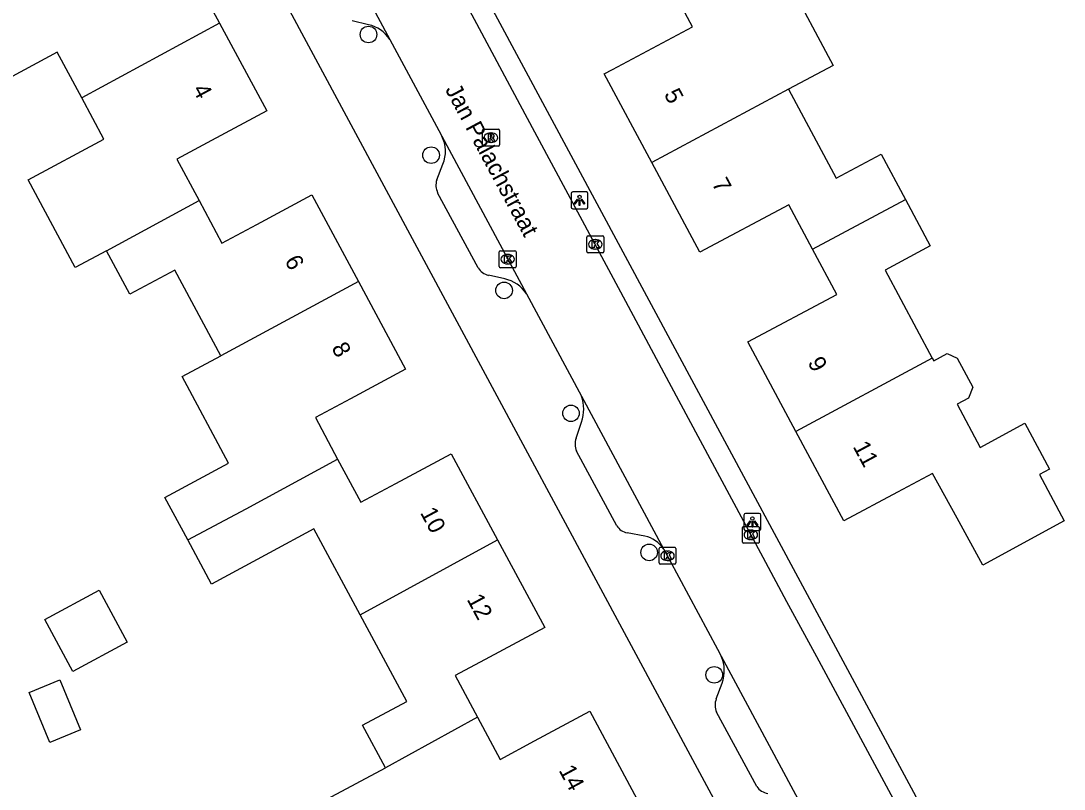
# Model space of a CAD drawing. Extents: x 157793 to 159380, y 380882 to 382313.
# Drawn here: x 159017.3 to 159078.9, y 381887.7 to 381933 of the extents above; entities that cross this region are included whole.
import ezdxf

# ---------------------------------------------------------------- set-up
doc = ezdxf.new("R2010")
doc.units = 0
for name, color, linetype in [('IMGEO_Boom', 7, 'Continuous'), ('IMGEO_Kolk', 7, 'Continuous'), ('IMGEO_Lichtpunt', 7, 'Continuous'), ('IMGEO_Openbare_ruimte_label', 7, 'Continuous'), ('IMGEO_Pand', 7, 'Continuous'), ('IMGEO_Pand_nummerreeks', 7, 'Continuous'), ('IMGEO_Rijbaan_lokaal_open', 7, 'Continuous'), ('IMGEO_Rioolput', 7, 'Continuous'), ('IMGEO_Voetpad_open', 7, 'Continuous')]:
    doc.layers.add(name, color=color, linetype=linetype)

msp = doc.modelspace()

# ---------------------------------------------------------------- linework, layer by layer
at = {"layer": 'IMGEO_Boom'}
for centre in [(159037.796, 381932.233), (159041.492, 381925.11), (159045.798, 381917.128), (159049.747, 381909.872), (159054.36, 381901.66), (159058.205, 381894.435)]:
    msp.add_circle(centre, 0.489, dxfattribs=at)
at = {"layer": 'IMGEO_Kolk'}
for p, q in [((159050.679, 381919.424), (159050.679, 381920.276)), ((159050.754, 381920.35), (159051.606, 381920.35)), ((159051.68, 381920.276), (159051.68, 381919.424)), ((159051.167, 381920.13), (159051.192, 381920.13)), ((159045.51, 381918.543), (159045.51, 381919.395)), ((159045.585, 381919.469), (159046.437, 381919.469)), ((159045.998, 381919.249), (159046.023, 381919.249)), ((159046.511, 381919.395), (159046.511, 381918.543)), ((159051.606, 381919.35), (159050.754, 381919.35)), ((159051.19, 381919.57), (159051.165, 381919.57)), ((159046.437, 381918.469), (159045.585, 381918.469)), ((159046.021, 381918.689), (159045.996, 381918.689)), ((159059.863, 381902.274), (159059.863, 381903.126)), ((159059.938, 381903.2), (159060.79, 381903.2)), ((159060.864, 381903.126), (159060.864, 381902.274)), ((159060.374, 381902.42), (159060.349, 381902.42)), ((159060.351, 381902.98), (159060.376, 381902.98)), ((159054.943, 381901.037), (159054.943, 381901.889)), ((159055.018, 381901.963), (159055.87, 381901.963)), ((159055.944, 381901.889), (159055.944, 381901.037)), ((159060.79, 381902.2), (159059.938, 381902.2)), ((159055.454, 381901.183), (159055.429, 381901.183)), ((159055.431, 381901.743), (159055.456, 381901.743)), ((159055.87, 381900.963), (159055.018, 381900.963))]:
    msp.add_line(p, q, dxfattribs=at)
for points in [[(159050.679, 381919.424), (159050.679, 381920.276)], [(159050.754, 381920.35), (159051.606, 381920.35)], [(159051.68, 381920.276), (159051.68, 381919.424)], [(159051, 381920.05), (159051.123, 381920.05), (159051.123, 381919.899), (159051.253, 381920.05), (159051.417, 381920.05), (159051.271, 381919.899), (159051.424, 381919.65), (159051.272, 381919.65), (159051.187, 381919.814), (159051.123, 381919.747), (159051.123, 381919.65), (159051, 381919.65), (159051, 381920.05)], [(159045.51, 381918.543), (159045.51, 381919.395)], [(159045.585, 381919.469), (159046.437, 381919.469)], [(159045.831, 381919.169), (159045.954, 381919.169), (159045.954, 381919.018), (159046.084, 381919.169), (159046.248, 381919.169), (159046.102, 381919.018), (159046.255, 381918.769), (159046.103, 381918.769), (159046.018, 381918.933), (159045.954, 381918.866), (159045.954, 381918.769), (159045.831, 381918.769), (159045.831, 381919.169)], [(159046.511, 381919.395), (159046.511, 381918.543)], [(159051.606, 381919.35), (159050.754, 381919.35)], [(159046.437, 381918.469), (159045.585, 381918.469)], [(159059.863, 381902.274), (159059.863, 381903.126)], [(159059.938, 381903.2), (159060.79, 381903.2)], [(159060.864, 381903.126), (159060.864, 381902.274)], [(159060.184, 381902.9), (159060.307, 381902.9), (159060.307, 381902.749), (159060.437, 381902.9), (159060.601, 381902.9), (159060.455, 381902.749), (159060.608, 381902.5), (159060.456, 381902.5), (159060.371, 381902.664), (159060.307, 381902.597), (159060.307, 381902.5), (159060.184, 381902.5), (159060.184, 381902.9)], [(159054.943, 381901.037), (159054.943, 381901.889)], [(159055.018, 381901.963), (159055.87, 381901.963)], [(159055.944, 381901.889), (159055.944, 381901.037)], [(159060.79, 381902.2), (159059.938, 381902.2)], [(159055.264, 381901.663), (159055.387, 381901.663), (159055.387, 381901.512), (159055.517, 381901.663), (159055.681, 381901.663), (159055.535, 381901.512), (159055.688, 381901.263), (159055.536, 381901.263), (159055.451, 381901.427), (159055.387, 381901.36), (159055.387, 381901.263), (159055.264, 381901.263), (159055.264, 381901.663)], [(159055.87, 381900.963), (159055.018, 381900.963)]]:
    msp.add_lwpolyline(points, dxfattribs=at)
for centre, start, end in [((159050.756, 381920.274), 91.55205, 178.44795), ((159050.756, 381920.274), 91.55205, 178.44795), ((159051.604, 381920.274), 1.55205, 88.44795), ((159051.604, 381920.274), 1.55205, 88.44795), ((159045.587, 381919.393), 91.55205, 178.44795), ((159045.587, 381919.393), 91.55205, 178.44795), ((159046.435, 381919.393), 1.55205, 88.44795), ((159046.435, 381919.393), 1.55205, 88.44795), ((159050.756, 381919.426), 181.55205, 268.44795), ((159050.756, 381919.426), 181.55205, 268.44795), ((159051.604, 381919.426), 271.55205, 358.44795), ((159051.604, 381919.426), 271.55205, 358.44795), ((159045.587, 381918.545), 181.55205, 268.44795), ((159045.587, 381918.545), 181.55205, 268.44795), ((159046.435, 381918.545), 271.55205, 358.44795), ((159046.435, 381918.545), 271.55205, 358.44795), ((159059.94, 381903.124), 91.55205, 178.44795), ((159059.94, 381903.124), 91.55205, 178.44795), ((159060.788, 381903.124), 1.55205, 88.44795), ((159060.788, 381903.124), 1.55205, 88.44795), ((159055.02, 381901.887), 91.55205, 178.44795), ((159055.02, 381901.887), 91.55205, 178.44795), ((159055.868, 381901.887), 1.55205, 88.44795), ((159055.868, 381901.887), 1.55205, 88.44795), ((159059.94, 381902.276), 181.55205, 268.44795), ((159059.94, 381902.276), 181.55205, 268.44795), ((159060.788, 381902.276), 271.55205, 358.44795), ((159060.788, 381902.276), 271.55205, 358.44795), ((159055.02, 381901.039), 181.55205, 268.44795), ((159055.02, 381901.039), 181.55205, 268.44795), ((159055.868, 381901.039), 271.55205, 358.44795), ((159055.868, 381901.039), 271.55205, 358.44795)]:
    msp.add_arc(centre, 0.0765, start, end, dxfattribs=at)
for centre, major_axis, ratio, start_param, end_param in [((159051.166, 381919.85), (-0.387, 0.002), 0.722429, 4.712389, 7.853982), ((159051.191, 381919.85), (-0.39, 0.002), 0.717154, 1.570796, 4.712389), ((159045.997, 381918.969), (-0.387, 0.002), 0.722429, 4.712389, 7.853982), ((159046.022, 381918.969), (-0.39, 0.002), 0.717154, 1.570796, 4.712389), ((159060.35, 381902.7), (-0.387, 0.002), 0.722429, 4.712389, 7.853982), ((159060.375, 381902.7), (-0.39, 0.002), 0.717154, 1.570796, 4.712389), ((159055.43, 381901.463), (-0.387, 0.002), 0.722429, 4.712389, 7.853982), ((159055.455, 381901.463), (-0.39, 0.002), 0.717154, 1.570796, 4.712389)]:
    msp.add_ellipse(centre, major_axis=major_axis, ratio=ratio, start_param=start_param, end_param=end_param, dxfattribs=at)
at = {"layer": 'IMGEO_Lichtpunt'}
for p, q in [((159049.754, 381922.849), (159049.754, 381922.042)), ((159049.754, 381922.849), (159049.754, 381922.042)), ((159050.656, 381922.944), (159049.848, 381922.944)), ((159050.656, 381922.944), (159049.848, 381922.944)), ((159050.75, 381922.042), (159050.75, 381922.849)), ((159050.75, 381922.042), (159050.75, 381922.849)), ((159049.848, 381921.948), (159050.656, 381921.948)), ((159049.848, 381921.948), (159050.656, 381921.948)), ((159059.956, 381903.865), (159059.956, 381903.058)), ((159059.956, 381903.865), (159059.956, 381903.058)), ((159060.858, 381903.96), (159060.05, 381903.96)), ((159060.858, 381903.96), (159060.05, 381903.96)), ((159060.952, 381903.058), (159060.952, 381903.865)), ((159060.952, 381903.058), (159060.952, 381903.865)), ((159060.05, 381902.964), (159060.858, 381902.964)), ((159060.05, 381902.964), (159060.858, 381902.964))]:
    msp.add_line(p, q, dxfattribs=at)
for points in [[(159050.128, 381922.513), (159050.167, 381922.485), (159049.979, 381922.223), (159049.941, 381922.25), (159050.128, 381922.513)], [(159050.23, 381922.465), (159050.277, 381922.465), (159050.277, 381922.143), (159050.23, 381922.143), (159050.23, 381922.465)], [(159050.34, 381922.485), (159050.378, 381922.512), (159050.565, 381922.25), (159050.526, 381922.222), (159050.34, 381922.485)], [(159060.33, 381903.529), (159060.369, 381903.501), (159060.181, 381903.239), (159060.143, 381903.266), (159060.33, 381903.529)], [(159060.432, 381903.481), (159060.479, 381903.481), (159060.479, 381903.159), (159060.432, 381903.159), (159060.432, 381903.481)], [(159060.542, 381903.501), (159060.58, 381903.528), (159060.767, 381903.266), (159060.728, 381903.238), (159060.542, 381903.501)]]:
    msp.add_lwpolyline(points, dxfattribs=at)
for centre in [(159050.253, 381922.647), (159060.455, 381903.663)]:
    msp.add_circle(centre, 0.0994, dxfattribs=at)
for centre, start, end in [((159049.848, 381922.849), 90, 180), ((159049.848, 381922.849), 90, 180), ((159050.656, 381922.849), 0, 90), ((159050.656, 381922.849), 0, 90), ((159049.848, 381922.042), 180, 270), ((159049.848, 381922.042), 180, 270), ((159050.656, 381922.042), 270, 0), ((159050.656, 381922.042), 270, 360), ((159060.05, 381903.865), 90, 180), ((159060.05, 381903.865), 90, 180), ((159060.858, 381903.865), 0, 90), ((159060.858, 381903.865), 0, 90), ((159060.05, 381903.058), 180, 270), ((159060.05, 381903.058), 180, 270), ((159060.858, 381903.058), 270, 0), ((159060.858, 381903.058), 270, 360)]:
    msp.add_arc(centre, 0.0946, start, end, dxfattribs=at)
at = {"layer": 'IMGEO_Pand'}
for points in [[(159060.975, 381938.364), (159062.491, 381935.53), (159065.227, 381930.406), (159062.594, 381929.001)], [(159019.607, 381937.746), (159020.976, 381935.231), (159024.521, 381937.141), (159026.228, 381938.06), (159029.01, 381932.901)], [(159054.511, 381924.685), (159051.71, 381929.91), (159052.196, 381930.17), (159056.919, 381932.695), (159055.465, 381935.413)], [(159020.869, 381928.488), (159019.421, 381931.182), (159016.763, 381929.754), (159016.446, 381930.345), (159014.08, 381934.749)], [(159029.01, 381932.901), (159020.869, 381928.488)], [(159029.01, 381932.901), (159031.799, 381927.73), (159028.54, 381925.98), (159026.481, 381924.874), (159027.793, 381922.432)], [(159062.594, 381929.001), (159054.511, 381924.685)], [(159062.594, 381929.001), (159065.404, 381923.746), (159068.053, 381925.163), (159069.485, 381922.486)], [(159022.333, 381919.471), (159020.491, 381918.482), (159017.71, 381923.659), (159022.174, 381926.058), (159020.869, 381928.488)], [(159064.004, 381919.557), (159062.6, 381922.181), (159057.357, 381919.376), (159054.511, 381924.685)], [(159027.793, 381922.432), (159029.147, 381919.911), (159031.201, 381921.014), (159034.46, 381922.765), (159037.208, 381917.652)], [(159022.333, 381919.471), (159027.793, 381922.432)], [(159064.004, 381919.557), (159069.485, 381922.486)], [(159069.485, 381922.486), (159070.949, 381919.75), (159068.293, 381918.33), (159071.073, 381913.134)], [(159029.076, 381913.272), (159026.361, 381918.325), (159023.713, 381916.903), (159022.333, 381919.471)], [(159063.022, 381908.804), (159060.187, 381914.082), (159065.432, 381916.887), (159064.004, 381919.557)], [(159037.208, 381917.652), (159029.076, 381913.272)], [(159037.208, 381917.652), (159039.988, 381912.479), (159036.729, 381910.728), (159034.66, 381909.616), (159035.976, 381907.166)], [(159027.128, 381902.395), (159025.776, 381904.911), (159029.54, 381906.933), (159026.796, 381912.044), (159029.076, 381913.272)], [(159071.073, 381913.134), (159071.158, 381912.975), (159071.96, 381913.407), (159072.539, 381913.137), (159073.46, 381911.415), (159073.202, 381910.767), (159072.531, 381910.408), (159073.892, 381907.863), (159076.543, 381909.281), (159077.991, 381906.574), (159077.4, 381906.259), (159078.854, 381903.526), (159074.048, 381900.904), (159072.535, 381903.674), (159071.088, 381906.329), (159069.016, 381905.222), (159065.855, 381903.532), (159063.022, 381908.804)], [(159071.073, 381913.134), (159063.022, 381908.804)], [(159035.976, 381907.166), (159037.345, 381904.618), (159039.419, 381905.732), (159042.678, 381907.482), (159045.408, 381902.413)], [(159027.128, 381902.395), (159030.58, 381904.24), (159035.976, 381907.166)], [(159037.308, 381897.968), (159034.579, 381903.047), (159031.946, 381901.632), (159028.526, 381899.794), (159027.128, 381902.395)], [(159037.308, 381897.968), (159045.408, 381902.413)], [(159045.408, 381902.413), (159048.196, 381897.236), (159044.937, 381895.485), (159042.903, 381894.392), (159044.224, 381891.934)], [(159020.344, 381894.641), (159018.696, 381897.703), (159021.906, 381899.431), (159023.554, 381896.369), (159020.344, 381894.641)], [(159038.797, 381888.943), (159037.446, 381891.456), (159040.054, 381892.857), (159037.308, 381897.968)], [(159020.801, 381891.181), (159018.991, 381890.432), (159017.766, 381893.393), (159019.576, 381894.142), (159020.801, 381891.181)], [(159044.224, 381891.934), (159045.566, 381889.436), (159047.601, 381890.529), (159050.86, 381892.28), (159053.63, 381887.118)], [(159044.224, 381891.934), (159038.797, 381888.943)], [(159045.531, 381882.719), (159043.233, 381881.488), (159042.023, 381883.74), (159040.843, 381884.095), (159037.812, 381882.467), (159035.329, 381887.087), (159038.797, 381888.943)]]:
    msp.add_lwpolyline(points, dxfattribs=at)
at = {"layer": 'IMGEO_Rijbaan_lokaal_open'}
for points in [[(159073.56, 381878.227), (159064.253, 381895.494), (159062.497, 381898.752), (159061.094, 381901.355), (159055.549, 381911.689), (159052.691, 381917.017), (159047.049, 381927.532), (159044.188, 381932.865), (159038.63, 381943.225), (159036.849, 381946.544), (159036.795, 381946.644), (159023.512, 381971.403)], [(159034.093, 381941.18), (159039.053, 381931.947)], [(159039.053, 381931.947), (159041.944, 381926.565), (159042.12, 381926.238)], [(159042.12, 381926.238), (159047.122, 381916.926)], [(159047.122, 381916.926), (159050.363, 381910.893)], [(159050.363, 381910.893), (159055.211, 381901.868)], [(159055.211, 381901.868), (159055.535, 381901.265), (159058.396, 381895.94), (159058.612, 381895.537)], [(159058.612, 381895.537), (159063.572, 381886.305)]]:
    msp.add_lwpolyline(points, dxfattribs=at)
at = {"layer": 'IMGEO_Rioolput'}
for p, q in [((159044.52, 381925.718), (159044.52, 381926.57)), ((159044.595, 381926.644), (159045.447, 381926.644)), ((159045.521, 381926.57), (159045.521, 381925.718)), ((159045.031, 381925.864), (159045.006, 381925.864)), ((159045.008, 381926.424), (159045.033, 381926.424)), ((159045.447, 381925.644), (159044.595, 381925.644))]:
    msp.add_line(p, q, dxfattribs=at)
for points in [[(159044.52, 381925.718), (159044.52, 381926.57)], [(159044.595, 381926.644), (159045.447, 381926.644)], [(159045.521, 381926.57), (159045.521, 381925.718)], [(159045.109, 381926.342), (159044.857, 381926.344), (159044.857, 381925.944)], [(159044.857, 381925.944), (159044.981, 381925.944), (159044.981, 381926.106), (159044.992, 381926.106)], [(159045.035, 381926.263), (159044.981, 381926.263), (159044.981, 381926.182)], [(159044.981, 381926.182), (159045.033, 381926.182)], [(159045.039, 381926.077), (159045.11, 381925.944), (159045.25, 381925.944), (159045.185, 381926.07)], [(159045.447, 381925.644), (159044.595, 381925.644)]]:
    msp.add_lwpolyline(points, dxfattribs=at)
for centre, radius, start, end in [((159044.597, 381926.568), 0.0765, 91.55205, 178.44795), ((159044.597, 381926.568), 0.0765, 91.55205, 178.44795), ((159045.445, 381926.568), 0.0765, 1.55205, 88.44795), ((159045.445, 381926.568), 0.0765, 1.55205, 88.44795), ((159044.991, 381926.053), 0.0533, 26.02933, 88.69889), ((159045.017, 381926.371), 0.19, 274.7715, 282.96867), ((159045.041, 381926.167), 0.0964, 77.00612, 93.18647), ((159045.055, 381926.224), 0.0378, 276.66336, 79.67722), ((159045.108, 381926.232), 0.109, 350.36119, 89.41601), ((159045.106, 381926.232), 0.112, 277.58423, 350.98172), ((159045.09, 381926.017), 0.108, 29.51342, 73.79051), ((159044.597, 381925.72), 0.0765, 181.55205, 268.44795), ((159044.597, 381925.72), 0.0765, 181.55205, 268.44795), ((159045.445, 381925.72), 0.0765, 271.55205, 358.44795), ((159045.445, 381925.72), 0.0765, 271.55205, 358.44795)]:
    msp.add_arc(centre, radius, start, end, dxfattribs=at)
for centre, major_axis, ratio, start_param, end_param in [((159045.007, 381926.144), (-0.387, 0.002), 0.722429, 4.712389, 7.853982), ((159045.032, 381926.144), (-0.39, 0.002), 0.717154, 1.570796, 4.712389)]:
    msp.add_ellipse(centre, major_axis=major_axis, ratio=ratio, start_param=start_param, end_param=end_param, dxfattribs=at)
at = {"layer": 'IMGEO_Voetpad_open'}
for points in [[(159025.575, 381970.098), (159029.284, 381963.195), (159036.342, 381950.061), (159037.883, 381947.194), (159073.734, 381880.482)], [(159067.636, 381869.523), (159028.437, 381942.42)], [(159037.8, 381932.809), (159036.83, 381933.039)], [(159041.824, 381923.65), (159042.18, 381924.571)], [(159044.265, 381918.464), (159041.879, 381922.895)], [(159045.834, 381917.811), (159044.882, 381918.018)], [(159050.046, 381908.405), (159050.367, 381909.358)], [(159052.449, 381903.234), (159050.071, 381907.645)], [(159054.109, 381902.628), (159053.065, 381902.81)], [(159058.318, 381893.02), (159058.68, 381893.952)], [(159060.714, 381887.838), (159058.331, 381892.239)]]:
    msp.add_lwpolyline(points, dxfattribs=at)
for centre, radius, start, end in [((159037.371, 381930.843), 2.012, 33.26862, 77.67941), ((159040.406, 381925.342), 1.934, 336.51069, 27.612), ((159042.798, 381923.341), 1.022, 162.41896, 205.91405), ((159045.107, 381918.979), 0.988, 211.46533, 256.81191), ((159045.406, 381915.808), 2.048, 33.0778, 77.93537), ((159048.2, 381910.12), 2.297, 340.63193, 19.66668), ((159051.018, 381908.057), 1.033, 160.28447, 203.48363), ((159053.271, 381903.769), 0.981, 213.0526, 257.86722), ((159053.691, 381900.842), 1.834, 34.00442, 76.81101), ((159056.656, 381894.659), 2.144, 340.742, 24.17122), ((159059.311, 381892.646), 1.061, 159.35008, 202.55716), ((159061.539, 381888.433), 1.017, 215.79968, 260.09452)]:
    msp.add_arc(centre, radius, start, end, dxfattribs=at)

# ---------------------------------------------------------------- texts
at = {"layer": 'IMGEO_Openbare_ruimte_label'}
msp.add_text('Jan Palachstraat', height=1, rotation=298.2309, dxfattribs=at).set_placement((159042.296, 381928.99))
at = {"layer": 'IMGEO_Pand_nummerreeks'}
for s, rotation, p in [('4', 298.33812, (159027.389, 381928.998)), ('5', 298.19459, (159055.213, 381928.71)), ('7', 298.19459, (159058.036, 381923.443)), ('6', 298.2549, (159032.823, 381918.884)), ('8', 298.25234, (159035.589, 381913.737)), ('9', 298.24697, (159063.694, 381912.88)), ('11', 298.24661, (159066.364, 381907.909)), ('10', 298.30476, (159040.822, 381904.009)), ('12', 298.30476, (159043.578, 381898.892)), ('14', 298.21988, (159049.006, 381888.799))]:
    msp.add_text(s, height=1, rotation=rotation, dxfattribs=at).set_placement(p)

doc.saveas('drawing.dxf')
